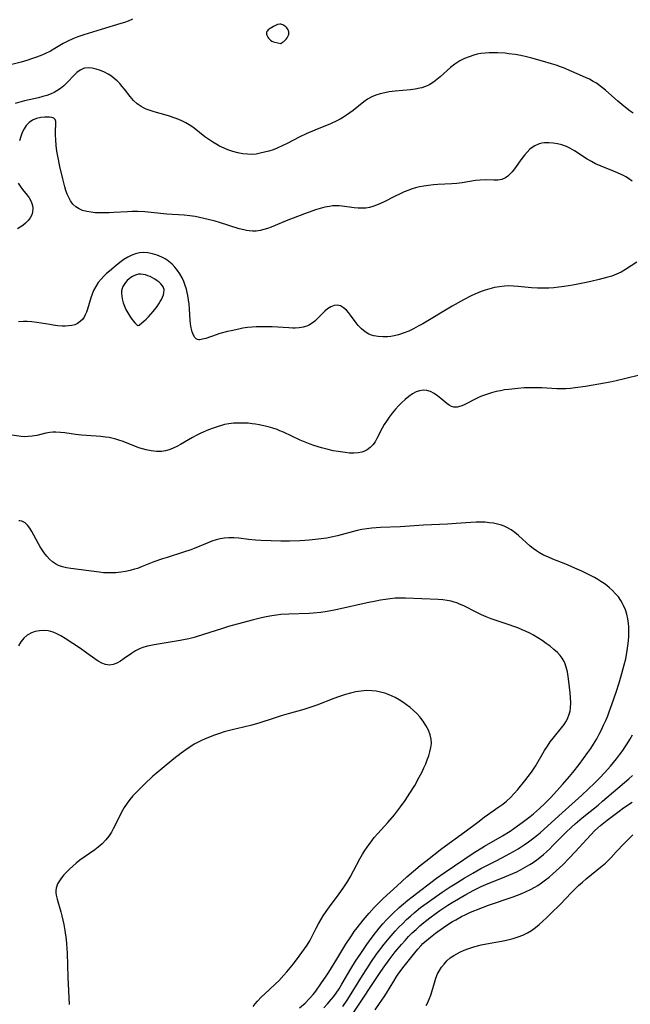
# Model space of a CAD drawing. Header units: inches. Extents: x 1073367 to 1082519, y 1569854 to 1574957.
# Tile 257 of 565: x 1077827 to 1078041, y 1573982 to 1574328. Entities that reach past the tile are written whole.
import ezdxf

# ---------------------------------------------------------------- set-up
doc = ezdxf.new("R2010")
doc.units = ezdxf.units.IN
doc.header["$MEASUREMENT"] = 0
doc.layers.add('CGG_CurvaNivelLidar_v1', color=7, linetype='Continuous', lineweight=30, true_color=0x008008)

msp = doc.modelspace()

# ---------------------------------------------------------------- linework, layer by layer
at = {"layer": 'CGG_CurvaNivelLidar_v1'}
for points in [[(1077866.504, 1574328.0079, 69.5), (1077865.0305, 1574327.3799, 69.5), (1077863.7416, 1574326.9097, 69.5), (1077862.4285, 1574326.4823, 69.5), (1077855.4947, 1574324.4593, 69.5), (1077849.3834, 1574322.5389, 69.5), (1077847.3037, 1574321.8086, 69.5), (1077845.5527, 1574321.1232, 69.5), (1077843.8492, 1574320.3746, 69.5), (1077842.2118, 1574319.5414, 69.5), (1077839.2184, 1574317.7323, 69.5), (1077837.7086, 1574316.8655, 69.5), (1077835.7195, 1574315.9166, 69.5), (1077834.1068, 1574315.2261, 69.5), (1077832.4543, 1574314.5717, 69.5), (1077830.7664, 1574313.9669, 69.5), (1077829.7578, 1574313.6395, 69.5), (1077827.4975, 1574312.9817, 69.5), (1077823.7465, 1574312.0006, 69.5)], [(1078042.0293, 1574295.0554, 70), (1078040.9547, 1574295.8152, 70), (1078038.8101, 1574297.4629, 70), (1078036.6451, 1574299.3195, 70), (1078032.3532, 1574303.1215, 70), (1078031.3139, 1574303.9855, 70), (1078030.2491, 1574304.8055, 70), (1078029.1708, 1574305.5472, 70), (1078028.055, 1574306.2257, 70), (1078026.7147, 1574306.9381, 70), (1078025.3411, 1574307.5886, 70), (1078017.5826, 1574310.9519, 70), (1078016.5952, 1574311.3456, 70), (1078015.0395, 1574311.9062, 70), (1078013.4593, 1574312.4162, 70), (1078010.2507, 1574313.3408, 70), (1078006.5319, 1574314.3292, 70), (1078004.6109, 1574314.8058, 70), (1078002.6823, 1574315.2401, 70), (1078000.7444, 1574315.6097, 70), (1077998.4266, 1574315.9385, 70), (1077997.1475, 1574316.0716, 70), (1077994.4479, 1574316.2505, 70), (1077993.0319, 1574316.2826, 70), (1077991.6234, 1574316.2601, 70), (1077990.1198, 1574316.1614, 70), (1077988.6336, 1574315.9724, 70), (1077987.4112, 1574315.7368, 70), (1077986.2074, 1574315.4327, 70), (1077984.5133, 1574314.8833, 70), (1077982.8718, 1574314.21, 70), (1077981.2951, 1574313.4136, 70), (1077979.5384, 1574312.3011, 70), (1077977.9965, 1574311.0789, 70), (1077974.4133, 1574307.8088, 70), (1077973.244, 1574306.8174, 70), (1077972.0322, 1574305.9083, 70), (1077970.7624, 1574305.1154, 70), (1077969.8349, 1574304.65, 70), (1077968.8737, 1574304.2626, 70), (1077967.9962, 1574303.9859, 70), (1077967.2812, 1574303.8052, 70), (1077965.6584, 1574303.4986, 70), (1077963.9942, 1574303.2834, 70), (1077958.6003, 1574302.7911, 70), (1077956.5602, 1574302.5286, 70), (1077954.9578, 1574302.2489, 70), (1077953.3925, 1574301.8845, 70), (1077951.8794, 1574301.4096, 70), (1077950.4367, 1574300.7917, 70), (1077948.9405, 1574299.9216, 70), (1077947.6154, 1574298.989, 70), (1077943.8807, 1574296.033, 70), (1077942.7193, 1574295.1501, 70), (1077941.5237, 1574294.3062, 70), (1077940.4616, 1574293.6248, 70), (1077939.3679, 1574292.9887, 70), (1077938.1534, 1574292.3533, 70), (1077935.9252, 1574291.3261, 70), (1077930.4134, 1574289.0911, 70), (1077927.4428, 1574287.83, 70), (1077924.9303, 1574286.6322, 70), (1077920.6925, 1574284.4106, 70), (1077919.2735, 1574283.6996, 70), (1077917.2827, 1574282.81, 70), (1077915.8066, 1574282.2433, 70), (1077914.3146, 1574281.7453, 70), (1077912.8115, 1574281.3192, 70), (1077911.3018, 1574280.9731, 70), (1077909.8553, 1574280.7308, 70), (1077908.4058, 1574280.6014, 70), (1077906.7677, 1574280.6193, 70), (1077905.1336, 1574280.7997, 70), (1077903.3833, 1574281.1555, 70), (1077901.6505, 1574281.6464, 70), (1077899.939, 1574282.2456, 70), (1077898.7009, 1574282.7452, 70), (1077897.0508, 1574283.5058, 70), (1077896.0604, 1574284.0215, 70), (1077894.6264, 1574284.8629, 70), (1077893.2381, 1574285.78, 70), (1077891.8945, 1574286.7583, 70), (1077888.09, 1574289.7655, 70), (1077887.2677, 1574290.3643, 70), (1077886.4244, 1574290.9271, 70), (1077885.2332, 1574291.6229, 70), (1077884.0002, 1574292.2452, 70), (1077882.7354, 1574292.8057, 70), (1077881.0894, 1574293.4458, 70), (1077879.4234, 1574294.0163, 70), (1077878.3079, 1574294.3614, 70), (1077874.1373, 1574295.536, 70), (1077872.7021, 1574295.9966, 70), (1077871.3166, 1574296.517, 70), (1077870.4056, 1574296.9238, 70), (1077869.5354, 1574297.3923, 70), (1077868.1478, 1574298.3769, 70), (1077866.8814, 1574299.5493, 70), (1077865.7193, 1574300.8594, 70), (1077863.7474, 1574303.4372, 70), (1077862.9139, 1574304.4751, 70), (1077862.0325, 1574305.474, 70), (1077861.0938, 1574306.4133, 70), (1077860.116, 1574307.2543, 70), (1077859.0853, 1574308.0174, 70), (1077858.0121, 1574308.7002, 70), (1077856.6474, 1574309.4267, 70), (1077855.2604, 1574310.0342, 70), (1077853.8012, 1574310.5445, 70), (1077852.3675, 1574310.8884, 70), (1077850.9806, 1574311.0143, 70), (1077849.6645, 1574310.8543, 70), (1077849.3324, 1574310.7541, 70), (1077848.152, 1574310.1738, 70), (1077847.0361, 1574309.338, 70), (1077845.9559, 1574308.3288, 70), (1077843.6662, 1574305.9313, 70), (1077842.3773, 1574304.6788, 70), (1077841.221, 1574303.7202, 70), (1077839.9757, 1574302.8699, 70), (1077838.9772, 1574302.3177, 70), (1077837.9321, 1574301.8397, 70), (1077836.5008, 1574301.3133, 70), (1077835.0186, 1574300.8738, 70), (1077833.5039, 1574300.4919, 70), (1077828.6407, 1574299.381, 70), (1077827.0172, 1574298.9466, 70), (1077825.4116, 1574298.4552, 70)], [(1078041.6789, 1574271.1603, 70.5), (1078040.388, 1574272.1104, 70.5), (1078039.521, 1574272.6665, 70.5), (1078038.6175, 1574273.182, 70.5), (1078037.8824, 1574273.561, 70.5), (1078036.6181, 1574274.145, 70.5), (1078035.199, 1574274.7284, 70.5), (1078030.8452, 1574276.4267, 70.5), (1078028.9062, 1574277.3169, 70.5), (1078027.4104, 1574278.1125, 70.5), (1078025.947, 1574278.973, 70.5), (1078021.4402, 1574281.8638, 70.5), (1078019.8781, 1574282.7529, 70.5), (1078018.6509, 1574283.332, 70.5), (1078017.9763, 1574283.6009, 70.5), (1078017.0214, 1574283.9246, 70.5), (1078015.5069, 1574284.3169, 70.5), (1078013.9844, 1574284.5715, 70.5), (1078012.4715, 1574284.681, 70.5), (1078010.987, 1574284.6281, 70.5), (1078010.051, 1574284.4949, 70.5), (1078009.1421, 1574284.274, 70.5), (1078007.6004, 1574283.6357, 70.5), (1078006.6849, 1574283.061, 70.5), (1078005.8293, 1574282.3748, 70.5), (1078004.8389, 1574281.3913, 70.5), (1078003.9167, 1574280.3052, 70.5), (1078003.0433, 1574279.1542, 70.5), (1078000.4915, 1574275.5625, 70.5), (1077999.6783, 1574274.52, 70.5), (1077998.9675, 1574273.7179, 70.5), (1077998.162, 1574272.977, 70.5), (1077997.286, 1574272.3784, 70.5), (1077995.9977, 1574271.8369, 70.5), (1077994.6083, 1574271.5589, 70.5), (1077993.2073, 1574271.4929, 70.5), (1077990.2864, 1574271.6101, 70.5), (1077988.3654, 1574271.5935, 70.5), (1077986.8295, 1574271.4248, 70.5), (1077982.062, 1574270.5923, 70.5), (1077980.2703, 1574270.3785, 70.5), (1077978.4442, 1574270.2382, 70.5), (1077973.6179, 1574269.9951, 70.5), (1077972.0099, 1574269.8799, 70.5), (1077970.3436, 1574269.7187, 70.5), (1077968.6905, 1574269.4862, 70.5), (1077967.1966, 1574269.1874, 70.5), (1077965.7211, 1574268.8097, 70.5), (1077964.2664, 1574268.3605, 70.5), (1077963.4009, 1574268.0561, 70.5), (1077961.7747, 1574267.4017, 70.5), (1077960.1785, 1574266.6767, 70.5), (1077958.605, 1574265.9126, 70.5), (1077954.7231, 1574263.929, 70.5), (1077953.4156, 1574263.3051, 70.5), (1077952.0943, 1574262.7503, 70.5), (1077950.756, 1574262.2889, 70.5), (1077949.5571, 1574261.9798, 70.5), (1077948.3451, 1574261.7775, 70.5), (1077946.962, 1574261.6875, 70.5), (1077945.5746, 1574261.7273, 70.5), (1077944.1853, 1574261.8708, 70.5), (1077940.0199, 1574262.4703, 70.5), (1077939.0164, 1574262.5514, 70.5), (1077938.3558, 1574262.5707, 70.5), (1077937.7623, 1574262.5628, 70.5), (1077936.6467, 1574262.4883, 70.5), (1077935.5275, 1574262.3426, 70.5), (1077933.8931, 1574262.0186, 70.5), (1077932.2566, 1574261.591, 70.5), (1077930.6181, 1574261.0885, 70.5), (1077928.4977, 1574260.3641, 70.5), (1077926.8432, 1574259.76, 70.5), (1077920.3912, 1574257.2662, 70.5), (1077916.4925, 1574255.6047, 70.5), (1077915.1784, 1574255.0754, 70.5), (1077913.8597, 1574254.6006, 70.5), (1077912.5374, 1574254.1962, 70.5), (1077911.2242, 1574253.8853, 70.5), (1077909.9057, 1574253.6932, 70.5), (1077908.5563, 1574253.6499, 70.5), (1077907.4059, 1574253.7386, 70.5), (1077906.484, 1574253.884, 70.5), (1077905.5612, 1574254.0812, 70.5), (1077903.961, 1574254.5071, 70.5), (1077896.9586, 1574256.7277, 70.5), (1077895.5283, 1574257.1399, 70.5), (1077893.0488, 1574257.7957, 70.5), (1077889.9695, 1574258.4979, 70.5), (1077888.4182, 1574258.782, 70.5), (1077886.5479, 1574259.0439, 70.5), (1077884.6683, 1574259.2306, 70.5), (1077878.4942, 1574259.6684, 70.5), (1077870.7929, 1574260.4311, 70.5), (1077868.3418, 1574260.5601, 70.5), (1077866.3487, 1574260.5512, 70.5), (1077864.7531, 1574260.474, 70.5), (1077859.9087, 1574260.1473, 70.5), (1077858.2601, 1574260.0789, 70.5), (1077856.5077, 1574260.0434, 70.5), (1077854.7792, 1574260.0636, 70.5), (1077853.3792, 1574260.1373, 70.5), (1077852.0134, 1574260.2725, 70.5), (1077850.4621, 1574260.5295, 70.5), (1077848.9981, 1574260.9308, 70.5), (1077847.7683, 1574261.4592, 70.5), (1077846.6615, 1574262.1664, 70.5), (1077845.6285, 1574263.1465, 70.5), (1077844.7549, 1574264.316, 70.5), (1077844.1262, 1574265.4278, 70.5), (1077843.5874, 1574266.6264, 70.5), (1077843.1277, 1574267.8939, 70.5), (1077842.7291, 1574269.2359, 70.5), (1077842.0356, 1574272.0179, 70.5), (1077841.0512, 1574276.3956, 70.5), (1077840.2974, 1574279.9428, 70.5), (1077839.983, 1574281.6955, 70.5), (1077839.7161, 1574283.7139, 70.5), (1077839.5799, 1574285.737, 70.5), (1077839.5451, 1574287.2968, 70.5), (1077839.5547, 1574288.7566, 70.5), (1077839.6321, 1574291.2002, 70.5), (1077839.6303, 1574292.1753, 70.5), (1077839.3815, 1574292.8809, 70.5), (1077838.9233, 1574293.2489, 70.5), (1077838.2537, 1574293.5029, 70.5), (1077837.422, 1574293.6519, 70.5), (1077837.1125, 1574293.6795, 70.5), (1077835.7771, 1574293.6842, 70.5), (1077834.3403, 1574293.5224, 70.5), (1077832.8835, 1574293.1797, 70.5), (1077831.4863, 1574292.6233, 70.5), (1077830.2318, 1574291.7995, 70.5), (1077829.2616, 1574290.76, 70.5), (1077828.5085, 1574289.5996, 70.5), (1077827.8653, 1574288.2961, 70.5), (1077827.3112, 1574286.887, 70.5), (1077826.8311, 1574285.4024, 70.5)], [(1077826.3976, 1574270.5534, 70.5), (1077827.0922, 1574269.3962, 70.5), (1077827.8888, 1574268.3121, 70.5), (1077829.5271, 1574266.3221, 70.5), (1077830.2566, 1574265.3538, 70.5), (1077830.9987, 1574264.0666, 70.5), (1077831.4591, 1574262.7158, 70.5), (1077831.574, 1574261.6053, 70.5), (1077831.4662, 1574260.4928, 70.5), (1077831.1435, 1574259.4069, 70.5), (1077830.606, 1574258.3643, 70.5), (1077829.8859, 1574257.385, 70.5), (1077829.0126, 1574256.4777, 70.5), (1077828.0073, 1574255.6545, 70.5), (1077827.0644, 1574255.0284, 70.5), (1077826.1678, 1574254.5148, 70.5)], [(1078043.3567, 1574242.811, 71), (1078039.4136, 1574240.2037, 71), (1078037.8415, 1574239.3065, 71), (1078036.2217, 1574238.5488, 71), (1078034.5382, 1574237.9087, 71), (1078033.1978, 1574237.4825, 71), (1078030.1675, 1574236.6769, 71), (1078027.2777, 1574236.0181, 71), (1078024.3561, 1574235.401, 71), (1078020.9176, 1574234.7289, 71), (1078017.8613, 1574234.2378, 71), (1078016.0282, 1574234.0033, 71), (1078014.193, 1574233.8153, 71), (1078012.5114, 1574233.6925, 71), (1078010.8312, 1574233.6236, 71), (1078008.5508, 1574233.6317, 71), (1078006.393, 1574233.7651, 71), (1078001.7167, 1574234.2693, 71), (1078000.1253, 1574234.3946, 71), (1077998.474, 1574234.4307, 71), (1077996.8978, 1574234.3465, 71), (1077995.1878, 1574234.1451, 71), (1077993.4841, 1574233.8454, 71), (1077991.7923, 1574233.4537, 71), (1077990.1187, 1574232.9693, 71), (1077988.7502, 1574232.4924, 71), (1077987.9233, 1574232.1645, 71), (1077986.5564, 1574231.5624, 71), (1077985.2044, 1574230.9084, 71), (1077982.524, 1574229.5041, 71), (1077978.559, 1574227.2987, 71), (1077968.3393, 1574221.1883, 71), (1077966.6938, 1574220.2701, 71), (1077965.0321, 1574219.4066, 71), (1077963.3511, 1574218.6181, 71), (1077961.3727, 1574217.8264, 71), (1077959.808, 1574217.3172, 71), (1077958.2329, 1574216.9272, 71), (1077957.0466, 1574216.7265, 71), (1077955.8628, 1574216.6034, 71), (1077954.2503, 1574216.5578, 71), (1077952.6735, 1574216.664, 71), (1077951.1539, 1574216.9427, 71), (1077950.2656, 1574217.2106, 71), (1077949.4147, 1574217.5629, 71), (1077948.0408, 1574218.3821, 71), (1077946.7905, 1574219.4151, 71), (1077945.6593, 1574220.6047, 71), (1077944.6166, 1574221.9271, 71), (1077942.9382, 1574224.2075, 71), (1077942.2316, 1574225.0832, 71), (1077941.5029, 1574225.8784, 71), (1077940.4793, 1574226.7686, 71), (1077939.4111, 1574227.3957, 71), (1077938.3089, 1574227.6809, 71), (1077937.1828, 1574227.5616, 71), (1077936.0511, 1574227.102, 71), (1077934.9328, 1574226.3827, 71), (1077933.9464, 1574225.5664, 71), (1077932.9788, 1574224.6475, 71), (1077931.2348, 1574222.876, 71), (1077930.4208, 1574222.1085, 71), (1077929.5384, 1574221.3966, 71), (1077928.595, 1574220.7843, 71), (1077927.5857, 1574220.3013, 71), (1077926.3243, 1574219.928, 71), (1077924.9843, 1574219.7252, 71), (1077923.5823, 1574219.6501, 71), (1077922.6845, 1574219.6515, 71), (1077921.288, 1574219.7029, 71), (1077915.4269, 1574220.062, 71), (1077912.6558, 1574220.1343, 71), (1077911.264, 1574220.127, 71), (1077909.863, 1574220.0816, 71), (1077908.4642, 1574219.9892, 71), (1077906.807, 1574219.8086, 71), (1077905.16, 1574219.5593, 71), (1077903.8096, 1574219.3103, 71), (1077901.1318, 1574218.735, 71), (1077899.8115, 1574218.4188, 71), (1077897.1821, 1574217.708, 71), (1077895.8944, 1574217.3131, 71), (1077892.1617, 1574216.0122, 71), (1077891.0597, 1574215.699, 71), (1077890.0738, 1574215.5667, 71), (1077889.8004, 1574215.5745, 71), (1077889.3338, 1574215.6601, 71), (1077888.8129, 1574215.9103, 71), (1077888.3913, 1574216.3057, 71), (1077887.8435, 1574217.1908, 71), (1077887.4009, 1574218.3389, 71), (1077887.0592, 1574219.6842, 71), (1077886.8217, 1574221.1757, 71), (1077886.7147, 1574222.3274, 71), (1077886.4579, 1574226.4563, 71), (1077886.3157, 1574227.9959, 71), (1077886.1319, 1574229.5423, 71), (1077885.8988, 1574231.0831, 71), (1077885.6925, 1574232.1835, 71), (1077885.4394, 1574233.2693, 71), (1077885.0226, 1574234.646, 71), (1077884.5095, 1574235.9848, 71), (1077883.9068, 1574237.2792, 71), (1077883.1384, 1574238.6447, 71), (1077882.3065, 1574239.8589, 71), (1077881.3809, 1574240.9933, 71), (1077880.3719, 1574242.0411, 71), (1077879.2847, 1574242.9899, 71), (1077878.5993, 1574243.5014, 71), (1077877.9405, 1574243.932, 71), (1077876.7427, 1574244.5861, 71), (1077875.1765, 1574245.249, 71), (1077873.5591, 1574245.7393, 71), (1077871.9127, 1574246.0386, 71), (1077870.402, 1574246.1204, 71), (1077868.9041, 1574246.0018, 71), (1077867.5908, 1574245.712, 71), (1077866.3168, 1574245.2558, 71), (1077864.8852, 1574244.5308, 71), (1077863.4963, 1574243.6579, 71), (1077862.0959, 1574242.6687, 71), (1077860.7192, 1574241.6104, 71), (1077858.4103, 1574239.6717, 71), (1077857.382, 1574238.758, 71), (1077856.393, 1574237.819, 71), (1077855.4657, 1574236.8338, 71), (1077854.4727, 1574235.582, 71), (1077853.6072, 1574234.2473, 71), (1077852.881, 1574232.84, 71), (1077852.3673, 1574231.5646, 71), (1077851.9306, 1574230.2604, 71), (1077850.7236, 1574226.2846, 71), (1077850.3634, 1574225.2696, 71), (1077849.9528, 1574224.3103, 71), (1077849.5275, 1574223.5202, 71), (1077849.0338, 1574222.8, 71), (1077848.1971, 1574221.916, 71), (1077847.2131, 1574221.2298, 71), (1077846.2453, 1574220.8106, 71), (1077845.1919, 1574220.5385, 71), (1077844.0714, 1574220.3903, 71), (1077842.9827, 1574220.3462, 71), (1077841.8585, 1574220.3723, 71), (1077840.2932, 1574220.4897, 71), (1077838.6955, 1574220.6814, 71), (1077837.518, 1574220.8586, 71), (1077832.9194, 1574221.6536, 71), (1077831.2257, 1574221.8809, 71), (1077829.5488, 1574221.9975, 71), (1077828.2211, 1574221.9716, 71), (1077826.567, 1574221.7912, 71)], [(1078045.2038, 1574203.4146, 71.5), (1078038.512, 1574201.6752, 71.5), (1078034.6325, 1574200.8353, 71.5), (1078031.9785, 1574200.3249, 71.5), (1078025.4004, 1574199.1902, 71.5), (1078021.7232, 1574198.6335, 71.5), (1078020.0905, 1574198.4532, 71.5), (1078018.4561, 1574198.3426, 71.5), (1078016.8828, 1574198.3167, 71.5), (1078015.3066, 1574198.3531, 71.5), (1078010.0131, 1574198.6563, 71.5), (1078008.3967, 1574198.7202, 71.5), (1078006.875, 1574198.7339, 71.5), (1078005.3517, 1574198.7041, 71.5), (1078003.8284, 1574198.6357, 71.5), (1078001.5736, 1574198.4745, 71.5), (1077998.4391, 1574198.1346, 71.5), (1077996.9711, 1574197.9179, 71.5), (1077995.516, 1574197.6591, 71.5), (1077994.0781, 1574197.3529, 71.5), (1077992.4167, 1574196.9277, 71.5), (1077990.6086, 1574196.3814, 71.5), (1077988.8607, 1574195.749, 71.5), (1077987.8325, 1574195.3142, 71.5), (1077986.8376, 1574194.8469, 71.5), (1077983.4632, 1574193.0546, 71.5), (1077982.5118, 1574192.5836, 71.5), (1077981.5883, 1574192.1991, 71.5), (1077980.3239, 1574191.867, 71.5), (1077979.1279, 1574191.8759, 71.5), (1077978.3075, 1574192.1442, 71.5), (1077977.5138, 1574192.5965, 71.5), (1077976.7277, 1574193.1806, 71.5), (1077974.6463, 1574194.9679, 71.5), (1077973.4866, 1574195.908, 71.5), (1077972.2591, 1574196.739, 71.5), (1077971.0344, 1574197.3453, 71.5), (1077969.7601, 1574197.733, 71.5), (1077968.46, 1574197.8501, 71.5), (1077967.1937, 1574197.6643, 71.5), (1077965.9352, 1574197.2211, 71.5), (1077964.6957, 1574196.5674, 71.5), (1077963.3686, 1574195.6519, 71.5), (1077962.0756, 1574194.5774, 71.5), (1077960.8158, 1574193.3851, 71.5), (1077959.7973, 1574192.3307, 71.5), (1077958.7254, 1574191.1462, 71.5), (1077957.5917, 1574189.8019, 71.5), (1077956.5142, 1574188.4127, 71.5), (1077955.5116, 1574186.9802, 71.5), (1077954.7552, 1574185.77, 71.5), (1077954.0601, 1574184.5438, 71.5), (1077952.2347, 1574180.9023, 71.5), (1077951.5866, 1574179.784, 71.5), (1077950.7638, 1574178.6759, 71.5), (1077949.8201, 1574177.7071, 71.5), (1077948.764, 1574176.9042, 71.5), (1077947.5981, 1574176.303, 71.5), (1077946.9761, 1574176.0908, 71.5), (1077945.605, 1574175.8202, 71.5), (1077944.1524, 1574175.734, 71.5), (1077942.6377, 1574175.7829, 71.5), (1077941.0758, 1574175.9274, 71.5), (1077938.6035, 1574176.2809, 71.5), (1077936.8533, 1574176.6157, 71.5), (1077935.0941, 1574177.0137, 71.5), (1077932.8153, 1574177.6125, 71.5), (1077930.1441, 1574178.4383, 71.5), (1077928.8238, 1574178.9065, 71.5), (1077927.0617, 1574179.6046, 71.5), (1077925.3239, 1574180.3642, 71.5), (1077919.4391, 1574183.1204, 71.5), (1077918.211, 1574183.6366, 71.5), (1077917.2321, 1574184.0089, 71.5), (1077915.6823, 1574184.5336, 71.5), (1077914.1133, 1574184.9935, 71.5), (1077912.5292, 1574185.3907, 71.5), (1077910.9332, 1574185.7233, 71.5), (1077909.6892, 1574185.9333, 71.5), (1077908.441, 1574186.0976, 71.5), (1077907.0283, 1574186.2251, 71.5), (1077905.6146, 1574186.2977, 71.5), (1077903.7601, 1574186.316, 71.5), (1077901.9155, 1574186.23, 71.5), (1077900.3171, 1574186.0488, 71.5), (1077898.738, 1574185.7562, 71.5), (1077897.6513, 1574185.4823, 71.5), (1077896.5733, 1574185.1622, 71.5), (1077894.827, 1574184.5698, 71.5), (1077893.0966, 1574183.9047, 71.5), (1077890.459, 1574182.7468, 71.5), (1077888.8019, 1574181.9283, 71.5), (1077887.538, 1574181.2498, 71.5), (1077883.333, 1574178.84, 71.5), (1077882.0243, 1574178.1263, 71.5), (1077880.7126, 1574177.4838, 71.5), (1077879.3871, 1574176.9499, 71.5), (1077878.0364, 1574176.5679, 71.5), (1077876.6834, 1574176.3741, 71.5), (1077874.9047, 1574176.3497, 71.5), (1077873.1, 1574176.5323, 71.5), (1077871.2872, 1574176.891, 71.5), (1077870, 1574177.2423, 71.5), (1077868.7198, 1574177.661, 71.5), (1077863.1893, 1574179.7988, 71.5), (1077861.7314, 1574180.3019, 71.5), (1077860.2617, 1574180.7471, 71.5), (1077859.2914, 1574180.9993, 71.5), (1077858.3154, 1574181.2115, 71.5), (1077857.0238, 1574181.4242, 71.5), (1077855.3658, 1574181.6169, 71.5), (1077853.7017, 1574181.7496, 71.5), (1077848.5608, 1574182.0213, 71.5), (1077846.5058, 1574182.2522, 71.5), (1077842.7923, 1574182.8512, 71.5), (1077841.1946, 1574183.0359, 71.5), (1077839.6138, 1574183.1157, 71.5), (1077838.5993, 1574183.0936, 71.5), (1077837.5233, 1574182.9828, 71.5), (1077836.1068, 1574182.721, 71.5), (1077832.9556, 1574181.9807, 71.5), (1077831.3572, 1574181.6849, 71.5), (1077829.9469, 1574181.545, 71.5), (1077828.5284, 1574181.5316, 71.5), (1077827.4399, 1574181.607, 71.5), (1077823.3399, 1574182.1344, 71.5)], [(1077933.5706, 1573981.1501, 72), (1077934.924, 1573982.5641, 72), (1077936.2101, 1573984.0319, 72), (1077936.9351, 1573984.9391, 72), (1077937.8924, 1573986.2373, 72), (1077938.951, 1573987.8211, 72), (1077939.9555, 1573989.4467, 72), (1077943.095, 1573994.8057, 72), (1077944.6906, 1573997.4348, 72), (1077946.516, 1574000.2066, 72), (1077948.6801, 1574003.3054, 72), (1077950.9132, 1574006.3913, 72), (1077952.988, 1574009.0682, 72), (1077954.2418, 1574010.5462, 72), (1077955.5423, 1574011.9831, 72), (1077957.748, 1574014.2383, 72), (1077960.033, 1574016.3607, 72), (1077961.5177, 1574017.6512, 72), (1077963.0359, 1574018.9031, 72), (1077964.5139, 1574020.0597, 72), (1077973.1507, 1574026.6047, 72), (1077975.7499, 1574028.4898, 72), (1077979.4329, 1574030.9903, 72), (1077986.3367, 1574035.5888, 72), (1077987.504, 1574036.3377, 72), (1077989.9784, 1574037.8493, 72), (1077996.3014, 1574041.5116, 72), (1077998.9664, 1574043.1617, 72), (1078001.5188, 1574044.9209, 72), (1078003.1122, 1574046.0963, 72), (1078005.903, 1574048.2423, 72), (1078007.1048, 1574049.2046, 72), (1078009.223, 1574051.0182, 72), (1078011.1097, 1574052.7922, 72), (1078013.0687, 1574054.8152, 72), (1078017.3926, 1574059.602, 72), (1078019.7275, 1574062.2572, 72), (1078020.9392, 1574063.7085, 72), (1078023.1038, 1574066.517, 72), (1078026.1997, 1574070.7308, 72), (1078027.1876, 1574072.1453, 72), (1078028.1954, 1574073.6884, 72), (1078029.2798, 1574075.529, 72), (1078030.1281, 1574077.1063, 72), (1078030.9337, 1574078.7092, 72), (1078031.7035, 1574080.3323, 72), (1078032.4341, 1574081.9603, 72), (1078033.1239, 1574083.6077, 72), (1078033.637, 1574084.9309, 72), (1078034.6016, 1574087.6071, 72), (1078036.06, 1574091.9045, 72), (1078037.1053, 1574095.1437, 72), (1078038.117, 1574098.4717, 72), (1078038.5859, 1574100.1457, 72), (1078038.944, 1574101.5243, 72), (1078039.4373, 1574103.6391, 72), (1078039.9711, 1574106.4638, 72), (1078040.2208, 1574108.156, 72), (1078040.4153, 1574109.848, 72), (1078040.5461, 1574111.5362, 72), (1078040.5961, 1574113.6076, 72), (1078040.5527, 1574114.7868, 72), (1078040.4507, 1574115.9566, 72), (1078040.1984, 1574117.6105, 72), (1078039.8264, 1574119.2304, 72), (1078039.3352, 1574120.8054, 72), (1078038.7164, 1574122.3215, 72), (1078038.3773, 1574123.0066, 72), (1078037.7445, 1574124.0875, 72), (1078036.8811, 1574125.2978, 72), (1078035.9124, 1574126.4406, 72), (1078034.855, 1574127.5199, 72), (1078033.7202, 1574128.5362, 72), (1078032.8065, 1574129.2692, 72), (1078031.8583, 1574129.9682, 72), (1078030.7693, 1574130.71, 72), (1078029.649, 1574131.4152, 72), (1078028.5006, 1574132.0833, 72), (1078026.655, 1574133.0595, 72), (1078024.0234, 1574134.3364, 72), (1078022.4666, 1574135.0547, 72), (1078018.4865, 1574136.7803, 72), (1078013.9525, 1574138.5643, 72), (1078012.1327, 1574139.3274, 72), (1078010.6728, 1574140.0116, 72), (1078009.2661, 1574140.773, 72), (1078008.1145, 1574141.5043, 72), (1078007.0151, 1574142.3068, 72), (1078005.9999, 1574143.1432, 72), (1078001.8776, 1574146.9078, 72), (1078000.5891, 1574147.9406, 72), (1077999.2388, 1574148.8691, 72), (1077997.8168, 1574149.6614, 72), (1077996.8681, 1574150.0805, 72), (1077995.89, 1574150.4355, 72), (1077994.4986, 1574150.8321, 72), (1077993.0703, 1574151.1344, 72), (1077991.6137, 1574151.3542, 72), (1077990.1359, 1574151.4988, 72), (1077988.5452, 1574151.5725, 72), (1077987.0581, 1574151.5653, 72), (1077985.178, 1574151.4708, 72), (1077979.9645, 1574151.0404, 72), (1077976.9959, 1574150.8502, 72), (1077968.5376, 1574150.4771, 72), (1077960.3629, 1574149.9331, 72), (1077953.4589, 1574149.6535, 72), (1077950.4003, 1574149.4437, 72), (1077948.6376, 1574149.2281, 72), (1077946.9607, 1574148.9313, 72), (1077945.2949, 1574148.562, 72), (1077938.3522, 1574146.7287, 72), (1077936.1242, 1574146.2402, 72), (1077934.6415, 1574145.97, 72), (1077931.6542, 1574145.5355, 72), (1077928.4609, 1574145.2046, 72), (1077926.98, 1574145.0985, 72), (1077925.1556, 1574144.9993, 72), (1077921.5008, 1574144.8881, 72), (1077918.496, 1574144.8865, 72), (1077915.1641, 1574144.9541, 72), (1077911.4692, 1574145.1046, 72), (1077909.6372, 1574145.2396, 72), (1077907.2181, 1574145.501, 72), (1077903.7388, 1574145.9427, 72), (1077902.0136, 1574146.0797, 72), (1077900.3244, 1574146.0891, 72), (1077898.647, 1574145.9532, 72), (1077897.255, 1574145.7171, 72), (1077895.8813, 1574145.3758, 72), (1077894.2631, 1574144.8455, 72), (1077892.6659, 1574144.2199, 72), (1077888.0965, 1574142.2588, 72), (1077886.9181, 1574141.8138, 72), (1077884.4395, 1574140.9775, 72), (1077878.6139, 1574139.1967, 72), (1077877.0646, 1574138.687, 72), (1077874.0039, 1574137.5679, 72), (1077869.9229, 1574135.9309, 72), (1077868.1967, 1574135.3169, 72), (1077867.1941, 1574135.007, 72), (1077865.6458, 1574134.595, 72), (1077864.081, 1574134.2566, 72), (1077862.5031, 1574133.9964, 72), (1077860.6488, 1574133.8002, 72), (1077858.4245, 1574133.7225, 72), (1077856.2885, 1574133.8172, 72), (1077854.7676, 1574133.9655, 72), (1077844.8904, 1574135.2716, 72), (1077843.3692, 1574135.5375, 72), (1077841.9068, 1574135.8926, 72), (1077840.5235, 1574136.3835, 72), (1077839.5277, 1574136.8862, 72), (1077838.4123, 1574137.6628, 72), (1077837.388, 1574138.5921, 72), (1077836.4389, 1574139.6387, 72), (1077835.553, 1574140.7731, 72), (1077834.8411, 1574141.7921, 72), (1077834.1695, 1574142.8457, 72), (1077833.5404, 1574143.924, 72), (1077831.9522, 1574146.9453, 72), (1077831.2191, 1574148.2684, 72), (1077830.4573, 1574149.4792, 72), (1077829.6528, 1574150.528, 72), (1077828.8461, 1574151.3071, 72), (1077828.4357, 1574151.5921, 72), (1077827.7452, 1574151.9112, 72), (1077826.9965, 1574152.0514, 72), (1077826.6052, 1574152.0643, 72)], [(1077925.0904, 1573981.0939, 72.5), (1077927.0252, 1573982.7856, 72.5), (1077928.4799, 1573984.2288, 72.5), (1077929.8435, 1573985.7986, 72.5), (1077930.7814, 1573986.9986, 72.5), (1077932.5731, 1573989.4826, 72.5), (1077934.4521, 1573992.2256, 72.5), (1077935.3679, 1573993.6183, 72.5), (1077938.1963, 1573998.1609, 72.5), (1077941.355, 1574003.4766, 72.5), (1077943.2453, 1574006.4336, 72.5), (1077944.242, 1574007.8757, 72.5), (1077945.251, 1574009.2367, 72.5), (1077947.3732, 1574011.881, 72.5), (1077949.4669, 1574014.321, 72.5), (1077951.2442, 1574016.2885, 72.5), (1077952.3224, 1574017.4243, 72.5), (1077954.3758, 1574019.4315, 72.5), (1077959.303, 1574023.884, 72.5), (1077962.7049, 1574027.0805, 72.5), (1077964.9906, 1574029.117, 72.5), (1077967.3157, 1574031.0352, 72.5), (1077969.3356, 1574032.6351, 72.5), (1077974.9611, 1574036.9877, 72.5), (1077983.0841, 1574042.9207, 72.5), (1077987.5808, 1574046.3117, 72.5), (1077989.8439, 1574047.9788, 72.5), (1077994.967, 1574051.6243, 72.5), (1077996.309, 1574052.6193, 72.5), (1077997.6079, 1574053.6609, 72.5), (1077999.0519, 1574054.9712, 72.5), (1078000.3766, 1574056.3328, 72.5), (1078001.6461, 1574057.7559, 72.5), (1078004.0892, 1574060.7131, 72.5), (1078005.2642, 1574062.2366, 72.5), (1078006.3867, 1574063.7997, 72.5), (1078007.7792, 1574065.951, 72.5), (1078010.9874, 1574071.393, 72.5), (1078012.0095, 1574072.9886, 72.5), (1078012.9965, 1574074.399, 72.5), (1078014.0263, 1574075.7649, 72.5), (1078016.9843, 1574079.3847, 72.5), (1078017.8573, 1574080.5508, 72.5), (1078018.4755, 1574081.5059, 72.5), (1078019.0118, 1574082.4957, 72.5), (1078019.6591, 1574084.1457, 72.5), (1078019.9283, 1574085.2583, 72.5), (1078020.0893, 1574086.3999, 72.5), (1078020.1602, 1574088.1174, 72.5), (1078020.0905, 1574089.8681, 72.5), (1078019.937, 1574091.641, 72.5), (1078019.5009, 1574095.6557, 72.5), (1078019.28, 1574097.3525, 72.5), (1078018.9984, 1574099.0131, 72.5), (1078018.6182, 1574100.6156, 72.5), (1078018.0927, 1574102.1341, 72.5), (1078017.8383, 1574102.6919, 72.5), (1078017.562, 1574103.207, 72.5), (1078017.2092, 1574103.7696, 72.5), (1078016.415, 1574104.8048, 72.5), (1078015.504, 1574105.7739, 72.5), (1078014.2629, 1574106.8967, 72.5), (1078012.9267, 1574107.9694, 72.5), (1078011.5494, 1574108.9951, 72.5), (1078010.1237, 1574109.99, 72.5), (1078008.6552, 1574110.9458, 72.5), (1078007.171, 1574111.8331, 72.5), (1078005.8795, 1574112.5292, 72.5), (1078004.5571, 1574113.1759, 72.5), (1078003.1255, 1574113.8115, 72.5), (1078001.6711, 1574114.4024, 72.5), (1078000.1992, 1574114.9548, 72.5), (1077998.6377, 1574115.5015, 72.5), (1077994.0573, 1574117.0143, 72.5), (1077992.2155, 1574117.6595, 72.5), (1077990.5569, 1574118.3087, 72.5), (1077988.9296, 1574119.0195, 72.5), (1077987.2389, 1574119.836, 72.5), (1077982.6648, 1574122.1572, 72.5), (1077981.1938, 1574122.8161, 72.5), (1077980.2459, 1574123.1872, 72.5), (1077979.2852, 1574123.5127, 72.5), (1077978.1987, 1574123.8126, 72.5), (1077976.8391, 1574124.0866, 72.5), (1077975.2969, 1574124.2897, 72.5), (1077973.7344, 1574124.4149, 72.5), (1077962.2039, 1574124.8537, 72.5), (1077960.2598, 1574124.8683, 72.5), (1077958.5578, 1574124.8133, 72.5), (1077956.8573, 1574124.6741, 72.5), (1077955.1696, 1574124.4584, 72.5), (1077953.4856, 1574124.1835, 72.5), (1077951.8042, 1574123.8655, 72.5), (1077948.8017, 1574123.2296, 72.5), (1077938.4291, 1574120.8438, 72.5), (1077936.6264, 1574120.486, 72.5), (1077934.8177, 1574120.1723, 72.5), (1077932.5352, 1574119.8423, 72.5), (1077929.8355, 1574119.5614, 72.5), (1077928.4836, 1574119.4723, 72.5), (1077921.2657, 1574119.2903, 72.5), (1077918.5416, 1574119.1293, 72.5), (1077916.9608, 1574118.955, 72.5), (1077915.3855, 1574118.7223, 72.5), (1077913.3171, 1574118.3393, 72.5), (1077911.6983, 1574117.9831, 72.5), (1077908.4747, 1574117.1711, 72.5), (1077900.1473, 1574114.8859, 72.5), (1077897.7496, 1574114.1545, 72.5), (1077889.1704, 1574111.4039, 72.5), (1077888.1013, 1574111.0732, 72.5), (1077886.2733, 1574110.5911, 72.5), (1077884.4187, 1574110.1974, 72.5), (1077883.1791, 1574109.9759, 72.5), (1077874.1126, 1574108.5261, 72.5), (1077871.8098, 1574108.0403, 72.5), (1077870.4859, 1574107.6586, 72.5), (1077869.213, 1574107.1776, 72.5), (1077867.6101, 1574106.3599, 72.5), (1077866.0929, 1574105.4007, 72.5), (1077863.5984, 1574103.6451, 72.5), (1077862.3052, 1574102.7895, 72.5), (1077861.013, 1574102.0746, 72.5), (1077859.7083, 1574101.5759, 72.5), (1077858.3959, 1574101.3786, 72.5), (1077857.0605, 1574101.5534, 72.5), (1077855.7368, 1574102.0553, 72.5), (1077854.5048, 1574102.7632, 72.5), (1077853.2639, 1574103.6191, 72.5), (1077850.5234, 1574105.6111, 72.5), (1077848.2672, 1574107.1566, 72.5), (1077842.8688, 1574110.7065, 72.5), (1077841.3246, 1574111.6748, 72.5), (1077839.764, 1574112.5085, 72.5), (1077838.7258, 1574112.9408, 72.5), (1077837.8736, 1574113.2078, 72.5), (1077836.888, 1574113.4101, 72.5), (1077835.3794, 1574113.5306, 72.5), (1077833.8783, 1574113.4476, 72.5), (1077832.4155, 1574113.1689, 72.5), (1077831.0253, 1574112.6877, 72.5), (1077829.747, 1574111.9823, 72.5), (1077829.5386, 1574111.8338, 72.5), (1077828.387, 1574110.7965, 72.5), (1077827.3732, 1574109.5536, 72.5), (1077826.4716, 1574108.1618, 72.5)], [(1077908.7984, 1573981.6184, 73), (1077909.5305, 1573982.5068, 73), (1077910.3665, 1573983.4444, 73), (1077911.6671, 1573984.8198, 73), (1077913.012, 1573986.1662, 73), (1077914.3942, 1573987.4785, 73), (1077916.6746, 1573989.5595, 73), (1077917.7841, 1573990.629, 73), (1077919.5697, 1573992.5502, 73), (1077920.6326, 1573993.7701, 73), (1077922.9083, 1573996.5597, 73), (1077924.9931, 1573999.2276, 73), (1077926.8655, 1574001.7634, 73), (1077927.735, 1574003.0717, 73), (1077928.6335, 1574004.5833, 73), (1077929.4311, 1574006.07, 73), (1077930.9579, 1574009.0851, 73), (1077931.7492, 1574010.5794, 73), (1077932.5477, 1574011.9709, 73), (1077933.3859, 1574013.3407, 73), (1077934.435, 1574014.9677, 73), (1077935.5319, 1574016.56, 73), (1077938.9732, 1574021.1439, 73), (1077940.4307, 1574023.1421, 73), (1077941.1302, 1574024.1565, 73), (1077942.0031, 1574025.5508, 73), (1077942.825, 1574026.9868, 73), (1077946.2648, 1574033.365, 73), (1077947.2045, 1574034.9887, 73), (1077948.0067, 1574036.2792, 73), (1077948.8456, 1574037.5463, 73), (1077950.4451, 1574039.7605, 73), (1077951.2955, 1574040.8287, 73), (1077952.5126, 1574042.2402, 73), (1077956.0021, 1574046.1086, 73), (1077958.3403, 1574048.8281, 73), (1077959.4502, 1574050.209, 73), (1077960.5293, 1574051.616, 73), (1077962.1114, 1574053.814, 73), (1077962.9725, 1574055.1122, 73), (1077963.8038, 1574056.4315, 73), (1077965.4471, 1574059.1692, 73), (1077967.0439, 1574062.0061, 73), (1077967.91, 1574063.6816, 73), (1077968.6865, 1574065.3178, 73), (1077969.3091, 1574066.747, 73), (1077969.8771, 1574068.1733, 73), (1077970.3823, 1574069.5896, 73), (1077970.8115, 1574070.9881, 73), (1077971.1499, 1574072.4217, 73), (1077971.3121, 1574073.8438, 73), (1077971.2205, 1574075.3835, 73), (1077970.8741, 1574076.9128, 73), (1077970.2405, 1574078.5721, 73), (1077969.3948, 1574080.1904, 73), (1077968.376, 1574081.7558, 73), (1077967.6519, 1574082.7097, 73), (1077967.208, 1574083.2412, 73), (1077966.1537, 1574084.3746, 73), (1077965.0193, 1574085.4503, 73), (1077963.8215, 1574086.4724, 73), (1077962.5719, 1574087.4413, 73), (1077961.2852, 1574088.3494, 73), (1077959.9604, 1574089.1954, 73), (1077958.6, 1574089.969, 73), (1077957.5679, 1574090.487, 73), (1077956.5146, 1574090.9482, 73), (1077955.0335, 1574091.4767, 73), (1077953.5203, 1574091.8892, 73), (1077951.9846, 1574092.1892, 73), (1077950.4346, 1574092.3732, 73), (1077948.5714, 1574092.4252, 73), (1077946.7093, 1574092.2818, 73), (1077944.8486, 1574091.9814, 73), (1077942.9924, 1574091.5634, 73), (1077941.1434, 1574091.0561, 73), (1077938.7362, 1574090.282, 73), (1077937.1241, 1574089.6935, 73), (1077931.0924, 1574087.3356, 73), (1077928.3489, 1574086.3626, 73), (1077926.5862, 1574085.8158, 73), (1077921.1018, 1574084.3054, 73), (1077918.6579, 1574083.6014, 73), (1077915.8105, 1574082.6768, 73), (1077911.1879, 1574081.1093, 73), (1077908.2886, 1574080.2463, 73), (1077905.431, 1574079.5635, 73), (1077901.409, 1574078.6862, 73), (1077900.0309, 1574078.339, 73), (1077898.6662, 1574077.9492, 73), (1077896.9687, 1574077.3889, 73), (1077895.2872, 1574076.7776, 73), (1077892.0178, 1574075.4907, 73), (1077890.4156, 1574074.7724, 73), (1077888.7988, 1574073.9459, 73), (1077888.1672, 1574073.5888, 73), (1077887.2962, 1574073.064, 73), (1077886.0481, 1574072.25, 73), (1077883.6171, 1574070.5018, 73), (1077881.0521, 1574068.5155, 73), (1077876.8822, 1574065.1518, 73), (1077874.7537, 1574063.3567, 73), (1077873.6772, 1574062.3989, 73), (1077870.5856, 1574059.5177, 73), (1077868.6658, 1574057.6372, 73), (1077867.6357, 1574056.5597, 73), (1077866.6411, 1574055.4571, 73), (1077865.61, 1574054.2302, 73), (1077864.6435, 1574052.9611, 73), (1077863.5943, 1574051.3796, 73), (1077862.655, 1574049.7353, 73), (1077860.4168, 1574045.1597, 73), (1077859.7439, 1574043.8826, 73), (1077859.0818, 1574042.7372, 73), (1077858.1838, 1574041.3467, 73), (1077857.1891, 1574040.0366, 73), (1077855.9189, 1574038.6792, 73), (1077854.5131, 1574037.4472, 73), (1077853.3249, 1574036.5517, 73), (1077849.5898, 1574034.0231, 73), (1077848.0265, 1574032.8905, 73), (1077846.7912, 1574031.9002, 73), (1077845.6037, 1574030.8698, 73), (1077844.4652, 1574029.8126, 73), (1077843.3804, 1574028.7401, 73), (1077842.447, 1574027.7528, 73), (1077841.5923, 1574026.7514, 73), (1077840.8471, 1574025.7248, 73), (1077840.2479, 1574024.6604, 73), (1077839.9147, 1574023.8149, 73), (1077839.7409, 1574023.1307, 73), (1077839.6398, 1574022.2851, 73), (1077839.6471, 1574021.4502, 73), (1077839.7414, 1574020.6014, 73), (1077840.0344, 1574019.2049, 73), (1077841.3222, 1574014.8401, 73), (1077841.7232, 1574013.3428, 73), (1077842.0706, 1574011.8718, 73), (1077842.3807, 1574010.3763, 73), (1077842.7603, 1574008.2276, 73), (1077843.1862, 1574005.1011, 73), (1077843.343, 1574003.5246, 73), (1077843.5488, 1574000.2748, 73), (1077843.8319, 1573991.8742, 73), (1077844.2591, 1573982.277, 73)], [(1077940.249, 1573981.5991, 71.5), (1077941.789, 1573983.7841, 71.5), (1077942.6362, 1573985.0892, 71.5), (1077947.1326, 1573992.4457, 71.5), (1077948.6144, 1573994.7835, 71.5), (1077950.3355, 1573997.3626, 71.5), (1077952.1112, 1573999.9048, 71.5), (1077954.75, 1574003.4641, 71.5), (1077956.4543, 1574005.5914, 71.5), (1077958.5842, 1574008.0158, 71.5), (1077959.8943, 1574009.404, 71.5), (1077961.2379, 1574010.76, 71.5), (1077962.631, 1574012.0979, 71.5), (1077964.0572, 1574013.4003, 71.5), (1077965.2597, 1574014.4456, 71.5), (1077967.5067, 1574016.2671, 71.5), (1077969.7732, 1574017.9618, 71.5), (1077972.2726, 1574019.7331, 71.5), (1077975.0842, 1574021.6552, 71.5), (1077977.9208, 1574023.5407, 71.5), (1077979.6726, 1574024.6757, 71.5), (1077982.7852, 1574026.6228, 71.5), (1077985.783, 1574028.3915, 71.5), (1077988.6707, 1574029.9689, 71.5), (1077994.2704, 1574032.7917, 71.5), (1077997.5526, 1574034.5174, 71.5), (1078000.0857, 1574035.9537, 71.5), (1078001.7354, 1574036.9493, 71.5), (1078003.7981, 1574038.2741, 71.5), (1078005.3086, 1574039.3173, 71.5), (1078006.7856, 1574040.4055, 71.5), (1078008.2255, 1574041.5414, 71.5), (1078009.4508, 1574042.5745, 71.5), (1078015.9947, 1574048.5034, 71.5), (1078021.7342, 1574053.5873, 71.5), (1078024.0645, 1574055.7191, 71.5), (1078028.4994, 1574059.9195, 71.5), (1078030.2955, 1574061.7134, 71.5), (1078032.182, 1574063.7066, 71.5), (1078034.0882, 1574065.9023, 71.5), (1078036.1661, 1574068.4703, 71.5), (1078037.2924, 1574069.9358, 71.5), (1078038.3837, 1574071.4256, 71.5), (1078039.2468, 1574072.673, 71.5), (1078039.9192, 1574073.7047, 71.5), (1078040.8798, 1574075.2914, 71.5), (1078041.788, 1574076.911, 71.5)], [(1077944.1576, 1573979.5829, 71), (1077953.3409, 1573993.464, 71), (1077954.3988, 1573995.0177, 71), (1077956.5064, 1573997.9655, 71), (1077958.6311, 1574000.7273, 71), (1077960.8586, 1574003.3927, 71), (1077962.0783, 1574004.756, 71), (1077963.3335, 1574006.0875, 71), (1077964.6218, 1574007.3876, 71), (1077965.929, 1574008.6415, 71), (1077967.2678, 1574009.8609, 71), (1077968.6399, 1574011.0416, 71), (1077970.749, 1574012.7334, 71), (1077972.9358, 1574014.3624, 71), (1077974.3123, 1574015.3253, 71), (1077977.1256, 1574017.1748, 71), (1077978.5606, 1574018.0601, 71), (1077980.8549, 1574019.4026, 71), (1077983.3851, 1574020.8425, 71), (1077986.1537, 1574022.3678, 71), (1077988.7611, 1574023.6734, 71), (1077991.2608, 1574024.7589, 71), (1077995.6293, 1574026.4828, 71), (1077998.4515, 1574027.6405, 71), (1078001.2367, 1574028.8891, 71), (1078002.6026, 1574029.5608, 71), (1078004.2507, 1574030.4439, 71), (1078005.8581, 1574031.3908, 71), (1078006.9825, 1574032.1117, 71), (1078008.7447, 1574033.3709, 71), (1078010.5971, 1574034.8929, 71), (1078011.7303, 1574035.9127, 71), (1078012.838, 1574036.9647, 71), (1078013.9242, 1574038.0425, 71), (1078018.2795, 1574042.5251, 71), (1078020.5555, 1574044.6712, 71), (1078021.751, 1574045.726, 71), (1078024.1934, 1574047.7827, 71), (1078029.7547, 1574052.2823, 71), (1078031.3491, 1574053.6155, 71), (1078040.5172, 1574061.5058, 71), (1078041.8267, 1574062.6648, 71)], [(1077951.5355, 1573980.3692, 70.5), (1077953.1036, 1573982.5774, 70.5), (1077954.7069, 1573984.9832, 70.5), (1077955.5284, 1573986.2794, 70.5), (1077958.0872, 1573990.5079, 70.5), (1077958.9715, 1573991.8892, 70.5), (1077959.8921, 1573993.2243, 70.5), (1077961.7842, 1573995.7213, 70.5), (1077965.4679, 1574000.3911, 70.5), (1077966.5764, 1574001.7326, 70.5), (1077967.7396, 1574003.0226, 70.5), (1077968.3643, 1574003.6562, 70.5), (1077969.0038, 1574004.2636, 70.5), (1077970.2818, 1574005.3727, 70.5), (1077971.6135, 1574006.4248, 70.5), (1077972.7812, 1574007.2925, 70.5), (1077975.5237, 1574009.2539, 70.5), (1077977.1025, 1574010.3384, 70.5), (1077978.7148, 1574011.3737, 70.5), (1077979.8601, 1574012.0512, 70.5), (1077981.8342, 1574013.1234, 70.5), (1077983.4206, 1574013.8986, 70.5), (1077985.0328, 1574014.6277, 70.5), (1077988.6242, 1574016.1253, 70.5), (1077991.3775, 1574017.1446, 70.5), (1077999.9988, 1574020.102, 70.5), (1078001.4873, 1574020.6545, 70.5), (1078003.0497, 1574021.2794, 70.5), (1078004.5874, 1574021.9497, 70.5), (1078006.0946, 1574022.673, 70.5), (1078007.5634, 1574023.4604, 70.5), (1078008.5927, 1574024.0762, 70.5), (1078009.9778, 1574024.9974, 70.5), (1078011.3227, 1574025.9834, 70.5), (1078012.6335, 1574027.0223, 70.5), (1078013.9138, 1574028.1056, 70.5), (1078015.0907, 1574029.1573, 70.5), (1078017.3898, 1574031.332, 70.5), (1078019.6519, 1574033.5795, 70.5), (1078021.7746, 1574035.801, 70.5), (1078027.1729, 1574041.8171, 70.5), (1078028.6691, 1574043.3211, 70.5), (1078030.6489, 1574045.0753, 70.5), (1078032.9987, 1574046.9571, 70.5), (1078037.1726, 1574050.1373, 70.5), (1078038.6852, 1574051.2394, 70.5), (1078041.6734, 1574053.2946, 70.5)], [(1077969.4914, 1573981.9191, 70), (1077970.0528, 1573982.989, 70), (1077970.5386, 1573984.0976, 70), (1077971.0783, 1573985.5974, 70), (1077972.3456, 1573989.8907, 70), (1077972.8677, 1573991.4763, 70), (1077973.4951, 1573993.0052, 70), (1077974.1396, 1573994.227, 70), (1077974.8885, 1573995.3851, 70), (1077975.7334, 1573996.4745, 70), (1077976.7735, 1573997.5913, 70), (1077977.9163, 1573998.6066, 70), (1077979.158, 1573999.5071, 70), (1077980.1793, 1574000.1144, 70), (1077981.248, 1574000.66, 70), (1077982.8435, 1574001.3616, 70), (1077984.4967, 1574001.9815, 70), (1077986.1943, 1574002.5253, 70), (1077987.927, 1574002.9927, 70), (1077988.8185, 1574003.1994, 70), (1077990.5828, 1574003.5483, 70), (1077995.9124, 1574004.4491, 70), (1077997.6647, 1574004.8113, 70), (1077999.948, 1574005.4142, 70), (1078001.6855, 1574005.9728, 70), (1078003.3725, 1574006.6233, 70), (1078004.9901, 1574007.3921, 70), (1078006.4704, 1574008.2707, 70), (1078007.8655, 1574009.2714, 70), (1078009.1231, 1574010.3263, 70), (1078010.3213, 1574011.4463, 70), (1078011.7387, 1574012.8434, 70), (1078014.2972, 1574015.2501, 70), (1078015.5753, 1574016.4793, 70), (1078016.6086, 1574017.5356, 70), (1078020.3381, 1574021.5118, 70), (1078021.6733, 1574022.8932, 70), (1078022.9349, 1574024.096, 70), (1078024.2437, 1574025.2578, 70), (1078025.5836, 1574026.3914, 70), (1078031.2384, 1574030.9358, 70), (1078032.3256, 1574031.8922, 70), (1078033.3807, 1574032.8884, 70), (1078034.4072, 1574033.9177, 70), (1078036.1607, 1574035.797, 70), (1078038.8672, 1574038.7966, 70), (1078039.9157, 1574039.8762, 70), (1078040.9951, 1574040.9203, 70), (1078041.9904, 1574041.8227, 70)]]:
    msp.add_polyline3d(points, dxfattribs=at)
for points in [[(1077918.5, 1574319.5355, 70), (1077919.1463, 1574319.9393, 70), (1077919.5569, 1574320.2458, 70), (1077919.9945, 1574320.6213, 70), (1077920.4169, 1574321.057, 70), (1077920.7461, 1574321.4843, 70), (1077921.0166, 1574321.9325, 70), (1077921.2169, 1574322.3804, 70), (1077921.336, 1574322.8056, 70), (1077921.3669, 1574323.1905, 70), (1077921.3322, 1574323.5606, 70), (1077921.2205, 1574323.9518, 70), (1077921.0461, 1574324.3289, 70), (1077920.8241, 1574324.6897, 70), (1077920.5642, 1574325.0305, 70), (1077920.2716, 1574325.3452, 70), (1077919.9461, 1574325.6299, 70), (1077919.5974, 1574325.8765, 70), (1077919.2312, 1574326.0788, 70), (1077918.8509, 1574326.2259, 70), (1077918.4586, 1574326.3023, 70), (1077918.1101, 1574326.3005, 70), (1077917.3974, 1574326.1496, 70), (1077916.6772, 1574325.8704, 70), (1077915.9218, 1574325.4885, 70), (1077914.7871, 1574324.78, 70), (1077914.129, 1574324.2625, 70), (1077913.8568, 1574323.9891, 70), (1077913.643, 1574323.7028, 70), (1077913.5101, 1574323.3995, 70), (1077913.4769, 1574323.0773, 70), (1077913.5274, 1574322.7396, 70), (1077913.642, 1574322.3922, 70), (1077914.0097, 1574321.6903, 70), (1077914.2461, 1574321.3475, 70), (1077914.5486, 1574321.0059, 70), (1077914.941, 1574320.6734, 70), (1077915.409, 1574320.3753, 70), (1077915.9108, 1574320.1398, 70), (1077916.4381, 1574319.9517, 70), (1077917.4517, 1574319.6951, 70)], [(1077868.5, 1574220.5694, 71.5), (1077868.8222, 1574220.7257, 71.5), (1077869.7987, 1574221.4434, 71.5), (1077870.5191, 1574222.0603, 71.5), (1077871.3129, 1574222.8041, 71.5), (1077872.1118, 1574223.6171, 71.5), (1077872.9153, 1574224.4957, 71.5), (1077873.6979, 1574225.4089, 71.5), (1077875.0986, 1574227.2128, 71.5), (1077875.7092, 1574228.1077, 71.5), (1077876.2017, 1574228.9208, 71.5), (1077876.6435, 1574229.7256, 71.5), (1077877.0262, 1574230.524, 71.5), (1077877.3305, 1574231.3118, 71.5), (1077877.531, 1574232.0835, 71.5), (1077877.5945, 1574232.8324, 71.5), (1077877.5545, 1574233.241, 71.5), (1077877.4019, 1574233.7656, 71.5), (1077877.2113, 1574234.15, 71.5), (1077876.9674, 1574234.5199, 71.5), (1077876.4366, 1574235.1395, 71.5), (1077875.8051, 1574235.7254, 71.5), (1077875.0996, 1574236.2786, 71.5), (1077874.3396, 1574236.7962, 71.5), (1077873.5389, 1574237.2713, 71.5), (1077872.7067, 1574237.6925, 71.5), (1077871.9038, 1574238.0262, 71.5), (1077871.0887, 1574238.2921, 71.5), (1077870.2704, 1574238.4792, 71.5), (1077869.4574, 1574238.5701, 71.5), (1077868.6585, 1574238.5401, 71.5), (1077867.9346, 1574238.3849, 71.5), (1077867.2319, 1574238.1233, 71.5), (1077866.5525, 1574237.7763, 71.5), (1077865.9002, 1574237.3591, 71.5), (1077865.2808, 1574236.8827, 71.5), (1077864.6475, 1574236.3008, 71.5), (1077864.0716, 1574235.6674, 71.5), (1077863.566, 1574234.99, 71.5), (1077863.1497, 1574234.2718, 71.5), (1077862.8497, 1574233.512, 71.5), (1077862.684, 1574232.6656, 71.5), (1077862.6488, 1574231.7824, 71.5), (1077862.7146, 1574230.8734, 71.5), (1077862.8594, 1574229.9477, 71.5), (1077863.0723, 1574229.0059, 71.5), (1077863.217, 1574228.5169, 71.5), (1077863.6407, 1574227.3708, 71.5), (1077864.1871, 1574226.161, 71.5), (1077864.8236, 1574224.9462, 71.5), (1077865.5183, 1574223.7847, 71.5), (1077866.2391, 1574222.7333, 71.5), (1077866.7945, 1574222.0256, 71.5), (1077867.3202, 1574221.4386, 71.5), (1077867.79, 1574220.9915, 71.5), (1077868.1491, 1574220.7132, 71.5), (1077868.3975, 1574220.5703, 71.5)]]:
    msp.add_polyline3d(points, close=True, dxfattribs=at)

doc.saveas('drawing.dxf')
